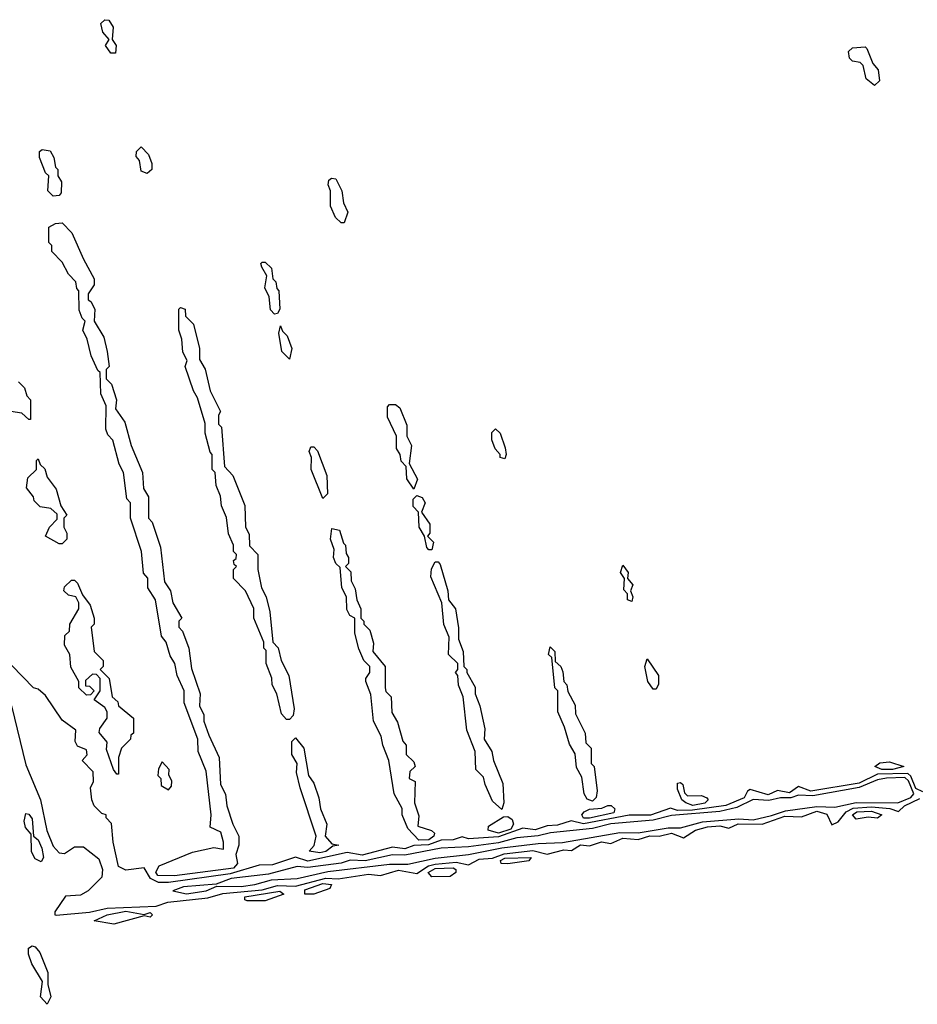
# Model space of a CAD drawing. Extents: x 2769579 to 2883812, y 684207 to 828660.
# Tile 313 of 505: x 2832914 to 2835877, y 755850 to 759100. Entities that reach past the tile are written whole.
import ezdxf

# ---------------------------------------------------------------- set-up
doc = ezdxf.new("R2010")
doc.units = 0

msp = doc.modelspace()

# ---------------------------------------------------------------- linework, layer by layer
at = {"layer": '0CON02XD'}
for points in [[(2833230, 758990), (2833225, 758990), (2833215, 758990), (2833197.5, 759015), (2833210, 759035), (2833188.3, 759058.3), (2833182.5, 759087.5), (2833195, 759100), (2833208.3, 759098.3), (2833222.5, 759075), (2833220, 759035), (2833232.5, 759015), (2833230, 758990)], [(2835735, 758882.5), (2835707.5, 758905), (2835698.3, 758948.3), (2835688.3, 758958.3), (2835663, 758963), (2835653, 758973), (2835650, 758995), (2835663, 759007), (2835705, 759010), (2835710, 759005), (2835730, 758955), (2835747.5, 758935), (2835751.7, 758898.3), (2835735, 758882.5)], [(2833335, 758592.5), (2833315, 758600), (2833310, 758635), (2833298.3, 758648.3), (2833300, 758665), (2833315, 758680), (2833340, 758655), (2833350, 758625), (2833350, 758605), (2833335, 758592.5)], [(2833025, 758517.5), (2833007.5, 758535), (2833010, 758585), (2833000, 758595), (2832980, 758645), (2832980, 758665), (2832988.3, 758671.7), (2833015, 758667.5), (2833027.5, 758645), (2833033, 758613), (2833040, 758605), (2833040, 758585), (2833052.5, 758565), (2833051.7, 758528.3), (2833045, 758520), (2833025, 758517.5)], [(2833985, 758430), (2833975, 758430), (2833957, 758447), (2833940, 758485), (2833940, 758535), (2833932.5, 758555), (2833935, 758570), (2833943, 758577), (2833957.5, 758575), (2833977.5, 758535), (2833982.5, 758495), (2833997.5, 758465), (2833985, 758430)], [(2833425, 756274.4), (2833370, 756275), (2833364.2, 756285.8), (2833375, 756306.7), (2833485, 756352.5), (2833555, 756367.5), (2833587.5, 756362.5), (2833587.5, 756385), (2833577.7, 756417.7), (2833542.5, 756435), (2833546.7, 756475), (2833529.3, 756619.3), (2833503.3, 756685), (2833502.5, 756725), (2833456.7, 756845), (2833456.7, 756885), (2833433.8, 756935), (2833426.7, 756975), (2833410.5, 757000.5), (2833397.5, 757045), (2833382.5, 757065), (2833362.5, 757185), (2833337.5, 757225), (2833337, 757257), (2833323, 757273), (2833316.7, 757345), (2833280, 757455), (2833280, 757505), (2833268.3, 757518.3), (2833257.5, 757605), (2833243, 757633), (2833221.7, 757711.7), (2833205, 757730), (2833198.3, 757748.3), (2833200, 757825), (2833182.5, 757865), (2833180, 757935), (2833171.7, 757941.7), (2833150.5, 757990.5), (2833137.5, 758045), (2833122.5, 758075), (2833130, 758105), (2833120, 758115), (2833110.7, 758140.7), (2833110, 758205), (2833103, 758213), (2833100, 758235), (2833075, 758260), (2833055, 758300), (2833020, 758335), (2833020, 758355), (2833010, 758365), (2833010, 758415), (2833033, 758427), (2833055, 758430), (2833086.1, 758396.1), (2833125, 758310), (2833160, 758245), (2833160, 758225), (2833140, 758195), (2833140, 758175), (2833149.3, 758169.3), (2833162.5, 758145), (2833160, 758105), (2833191.7, 758051.7), (2833203.3, 758005), (2833210, 757955), (2833200, 757945), (2833200, 757915), (2833217, 757897), (2833233.3, 757845), (2833230, 757815), (2833261.7, 757771.7), (2833282.5, 757695), (2833320, 757605), (2833323, 757553), (2833340, 757525), (2833340, 757455), (2833351.7, 757441.7), (2833379.3, 757359.3), (2833392.5, 757245), (2833412.5, 757215), (2833420, 757175), (2833450, 757125), (2833440, 757115), (2833440, 757095), (2833451.7, 757081.7), (2833472.5, 757025), (2833481.7, 756958.3), (2833510, 756875), (2833507.5, 756835), (2833522.5, 756805), (2833522.5, 756785), (2833538.3, 756738.3), (2833572.5, 756665), (2833577.5, 756575), (2833593.3, 756543.3), (2833597.5, 756505), (2833617.5, 756445), (2833637.5, 756405), (2833637.5, 756375), (2833627.5, 756345), (2833632.9, 756315), (2833620.2, 756299.8), (2833425, 756274.4)], [(2833755, 758127.5), (2833742, 758142), (2833737.5, 758185), (2833723.3, 758215), (2833730, 758255), (2833713, 758283), (2833710, 758295), (2833715, 758300), (2833725, 758300), (2833745, 758280), (2833750, 758245), (2833760, 758235), (2833763, 758213), (2833770, 758205), (2833772.5, 758145), (2833765, 758130), (2833755, 758127.5)], [(2833805, 756790), (2833795, 756790), (2833778.3, 756808.3), (2833762.5, 756875), (2833747.5, 756905), (2833746.4, 756926.4), (2833727.5, 756975), (2833727.5, 757017.5), (2833720, 757025), (2833720, 757045), (2833687.5, 757125), (2833687, 757157), (2833660, 757215), (2833620, 757255), (2833620, 757285), (2833630, 757295), (2833621.7, 757301.7), (2833620, 757315), (2833628.3, 757321.7), (2833630, 757335), (2833620, 757345), (2833620, 757365), (2833603, 757403), (2833597, 757457), (2833580, 757495), (2833577, 757527), (2833563, 757563), (2833560, 757605), (2833550, 757615), (2833550, 757665), (2833543, 757673), (2833526.7, 757735), (2833527, 757767), (2833501.7, 757851.7), (2833487.5, 757875), (2833460, 757955), (2833467.5, 757975), (2833453, 758003), (2833450, 758045), (2833440, 758075), (2833440, 758145), (2833445, 758150), (2833460, 758145), (2833461.7, 758121.7), (2833487.5, 758095), (2833507.5, 758015), (2833508.3, 757978.3), (2833527, 757947), (2833543.3, 757875), (2833577, 757807), (2833570, 757795), (2833570, 757765), (2833580, 757755), (2833590, 757625), (2833617.5, 757595), (2833657, 757497), (2833660, 757425), (2833671.7, 757401.7), (2833673, 757363), (2833700, 757335), (2833700, 757285), (2833712.5, 757225), (2833727.5, 757195), (2833740, 757145), (2833750, 757045), (2833767, 757027), (2833777.5, 756985), (2833802.5, 756935), (2833820, 756825), (2833817, 756803), (2833805, 756790)], [(2833805, 757980), (2833780, 758005), (2833770, 758065), (2833775, 758090), (2833781.7, 758071.7), (2833797, 758057), (2833812.5, 758015), (2833805, 757980)], [(2832910, 757905), (2832930, 757885), (2832938.3, 757858.3), (2832950, 757845), (2832950, 757780)], [(2832950, 757780), (2832945, 757780), (2832921.7, 757801.7), (2832885, 757806.7)], [(2834215, 757550), (2834192.5, 757585), (2834190, 757625), (2834173, 757643), (2834170, 757665), (2834157.5, 757685), (2834157.5, 757725), (2834128.3, 757788.3), (2834128.3, 757821.7), (2834135, 757830), (2834155, 757830), (2834169.3, 757819.3), (2834191.7, 757761.7), (2834192.5, 757725), (2834207.5, 757695), (2834200, 757635), (2834227, 757583), (2834215, 757550)], [(2834515, 757650), (2834500, 757655), (2834500, 757665), (2834483, 757683), (2834473, 757713), (2834473, 757737), (2834485, 757750), (2834500, 757735), (2834517, 757687), (2834520, 757665), (2834515, 757650)], [(2833915, 757520), (2833876.7, 757615), (2833877.5, 757655), (2833870, 757675), (2833875, 757690), (2833885, 757690), (2833897, 757677), (2833927.5, 757595), (2833930, 757535), (2833915, 757520)], [(2833055, 757370), (2833045, 757370), (2833000, 757395), (2833012.5, 757425), (2833038.3, 757451.7), (2833038.3, 757468.3), (2833017, 757487), (2832981.7, 757491.7), (2832961.7, 757511.7), (2832960, 757525), (2832936.7, 757555), (2832941.7, 757588.3), (2832970, 757615), (2832970, 757645), (2832975, 757650), (2832981.7, 757631.7), (2832997, 757617), (2833005, 757590), (2833035, 757550), (2833050, 757495), (2833070, 757465), (2833060, 757455), (2833060, 757425), (2833070, 757405), (2833070, 757385), (2833055, 757370)], [(2834275, 757350), (2834265, 757350), (2834258.3, 757358.3), (2834250, 757395), (2834232.5, 757425), (2834230, 757475), (2834213, 757493), (2834213, 757517), (2834225, 757530), (2834243, 757523), (2834252.5, 757505), (2834240, 757475), (2834267.5, 757435), (2834267.5, 757405), (2834260, 757395), (2834280, 757375), (2834275, 757350)], [(2834231.5, 756391.5), (2834195, 756430), (2834176.7, 756475), (2834176.4, 756496.4), (2834150, 756545), (2834132.5, 756655), (2834112.5, 756705), (2834107.5, 756735), (2834082.5, 756785), (2834073, 756873), (2834056.7, 756915), (2834056.7, 756925), (2834070, 756945), (2834070, 756965), (2834050, 756985), (2834033.6, 757023.6), (2834020, 757075), (2834020, 757125), (2834003.6, 757133.6), (2833993.6, 757153.6), (2833992.5, 757195), (2833977.5, 757225), (2833971.7, 757291.7), (2833957.5, 757305), (2833950, 757325), (2833951.7, 757351.7), (2833940, 757385), (2833945, 757420), (2833970, 757415), (2833982.5, 757372.5), (2833990, 757365), (2833991.7, 757338.3), (2834000, 757325), (2834000, 757305), (2833990, 757295), (2834007, 757277), (2834008.3, 757248.3), (2834021.7, 757221.7), (2834027.5, 757185), (2834040, 757155), (2834040, 757125), (2834050, 757115), (2834050, 757105), (2834070, 757085), (2834081.7, 757041.7), (2834080, 757015), (2834120, 756965), (2834120, 756895), (2834123, 756883), (2834140, 756865), (2834143, 756813), (2834161.7, 756781.7), (2834178.3, 756718.3), (2834190, 756705), (2834190, 756675), (2834215, 756650), (2834220, 756635), (2834201.7, 756618.3), (2834200, 756595), (2834220, 756585), (2834217.5, 756515), (2834231.7, 756471.7), (2834228.3, 756438.3), (2834273.9, 756423.9), (2834283.3, 756415), (2834281.2, 756405), (2834265, 756392.7), (2834231.5, 756391.5)], [(2834505, 756492.5), (2834475, 756520), (2834450, 756575), (2834445, 756600), (2834420, 756625), (2834417.5, 756685), (2834390, 756755), (2834377.5, 756865), (2834363, 756903), (2834360, 756935), (2834352.5, 756945), (2834360, 756955), (2834360, 756975), (2834330, 757005), (2834331.7, 757061.7), (2834313.6, 757103.6), (2834307.5, 757175), (2834270.7, 757260.7), (2834273, 757287), (2834285, 757310), (2834295, 757310), (2834301.7, 757301.7), (2834327.5, 757215), (2834330, 757185), (2834352.5, 757155), (2834363, 757093), (2834362.5, 757055), (2834377.5, 757015), (2834380, 756965), (2834390, 756955), (2834390, 756945), (2834417, 756897), (2834417.5, 756875), (2834433.3, 756835), (2834449.3, 756759.3), (2834447.5, 756725), (2834472.5, 756685), (2834477.5, 756655), (2834509.3, 756579.3), (2834512.5, 756515), (2834505, 756492.5)], [(2834935, 757180), (2834920, 757185), (2834920, 757205), (2834908.3, 757218.3), (2834910, 757255), (2834897.5, 757275), (2834905, 757300), (2834922.5, 757275), (2834920, 757255), (2834937.5, 757235), (2834930, 757215), (2834937.5, 757195), (2834935, 757180)], [(2833240, 756610), (2833235, 756610), (2833223.8, 756625), (2833200.7, 756690.7), (2833202.5, 756715), (2833177, 756747), (2833179.3, 756760.7), (2833202.5, 756795), (2833202.5, 756815), (2833195, 756830), (2833160, 756855), (2833180, 756885), (2833180, 756925), (2833168.3, 756938.3), (2833155, 756940), (2833131.7, 756918.3), (2833131.7, 756901.7), (2833145, 756900), (2833160, 756885), (2833148.3, 756871.7), (2833135, 756870), (2833110, 756895), (2833110, 756915), (2833083, 756963), (2833080, 757005), (2833062.5, 757035), (2833063, 757067), (2833078.3, 757081.7), (2833080, 757105), (2833110, 757155), (2833110, 757175), (2833100, 757195), (2833075, 757200), (2833060, 757215), (2833061.7, 757228.3), (2833085, 757250), (2833095, 757250), (2833105, 757240), (2833121.7, 757201.7), (2833147, 757167), (2833160, 757125), (2833160, 757105), (2833150, 757095), (2833160, 757015), (2833190, 756985), (2833190, 756965), (2833180, 756955), (2833210, 756925), (2833220, 756865), (2833238.3, 756848.3), (2833240, 756835), (2833290, 756795), (2833290, 756745), (2833281.7, 756738.3), (2833280, 756725), (2833250, 756695), (2833240, 756665), (2833240, 756610)], [(2834805, 756520), (2834787, 756527), (2834777.5, 756545), (2834769.3, 756599.3), (2834751.7, 756631.7), (2834747, 756677), (2834728.3, 756708.3), (2834712.5, 756765), (2834690, 756815), (2834690, 756885), (2834680, 756895), (2834670, 756995), (2834660, 757005), (2834665, 757030), (2834680, 757015), (2834681.7, 756981.7), (2834700, 756965), (2834707, 756947), (2834710, 756915), (2834720, 756905), (2834723, 756883), (2834747, 756837), (2834748.3, 756808.3), (2834780, 756745), (2834783, 756713), (2834800, 756695), (2834800, 756645), (2834810, 756635), (2834820, 756555), (2834817, 756533), (2834805, 756520)], [(2835015, 756890), (2835005, 756890), (2834987.5, 756915), (2834977.5, 756965), (2834985, 756990), (2835022.5, 756935), (2835023, 756907), (2835015, 756890)], [(2835895, 756551.1), (2835872.3, 756562.3), (2835855, 756602.9), (2835845, 756612.1), (2835745, 756610), (2835685, 756580), (2835525, 756553.3), (2835485, 756568.6), (2835455, 756547.9), (2835415, 756555.8), (2835385, 756541.8), (2835325, 756558.8), (2835316.1, 756553.9), (2835305, 756531.4), (2835245, 756506), (2835135, 756491.3), (2835085, 756490), (2835062.7, 756497.3), (2834996, 756474), (2834925.5, 756474.5), (2834775, 756445.4), (2834734.1, 756455.9), (2834688.8, 756441.2), (2834655, 756438.9), (2834615, 756425.4), (2834575, 756431.9), (2834495, 756402.5), (2834395, 756395.7), (2834375, 756402.5), (2834345, 756392.5), (2834305, 756391.9), (2834263.5, 756376.5), (2834215, 756374.5), (2834185, 756362.9), (2834145, 756368.6), (2834045, 756342.3), (2833995, 756350.6), (2833865, 756322.9), (2833825, 756336), (2833749.1, 756310.9), (2833705, 756309.4), (2833609.3, 756280.7), (2833405, 756251.8), (2833372.2, 756252.2), (2833345.7, 756265), (2833325, 756300), (2833265, 756293.3), (2833240, 756305), (2833222.5, 756385), (2833217, 756447), (2833200, 756465), (2833200, 756475), (2833185, 756480), (2833160, 756505), (2833152.5, 756525), (2833147.5, 756565), (2833157.5, 756585), (2833157, 756617), (2833120, 756655), (2833137, 756673), (2833135, 756690), (2833105, 756702.5), (2833097, 756717), (2833100, 756755), (2833055, 756787.5), (2832999.3, 756869.3), (2832975, 756890), (2832960, 756895), (2832888.3, 756968.3)], [(2832887.5, 756835), (2832935, 756640), (2832983.3, 756525), (2833004.2, 756424.2), (2833025, 756372.5), (2833045, 756350), (2833061.7, 756348.3), (2833095, 756370), (2833125, 756370), (2833175, 756330), (2833187.5, 756295), (2833185, 756270), (2833140, 756225), (2833115, 756210), (2833065, 756207.5), (2833030, 756155), (2833030, 756145), (2833035, 756144)], [(2833905, 756350), (2833870, 756355), (2833885.9, 756374.1), (2833893.3, 756405), (2833840, 756565), (2833827.5, 756615), (2833830, 756645), (2833812.5, 756675), (2833812.5, 756717.5), (2833825, 756730), (2833852.5, 756695), (2833867.5, 756605), (2833885, 756580), (2833901.7, 756531.7), (2833907.5, 756495), (2833927.5, 756445), (2833922.5, 756405), (2833945, 756380), (2833967.5, 756375), (2833948.3, 756371.7), (2833925, 756354.4), (2833905, 756350)], [(2833405, 756557.5), (2833415, 756570), (2833416.4, 756586.4), (2833407, 756607), (2833407.5, 756625), (2833385, 756650), (2833373, 756627), (2833370, 756605), (2833380, 756595), (2833381.7, 756571.7), (2833405, 756557.5)], [(2835795, 756624.6), (2835760, 756625), (2835736.7, 756635), (2835752.9, 756647.1), (2835785, 756650), (2835832.5, 756635), (2835795, 756624.6)], [(2833465, 756214.3), (2833530, 756225), (2833565, 756240), (2833645, 756239.2), (2833690, 756245), (2833745, 756261.2), (2833830, 756265), (2833931.7, 756288.3), (2834135, 756312.5), (2834195, 756312.5), (2834285, 756332.9), (2834395, 756344.2), (2834505, 756366.7), (2834625, 756381.2), (2834705.7, 756384.3), (2834895, 756417.5), (2834955, 756416), (2835055, 756432.2), (2835095, 756432.5), (2835168.1, 756451.9), (2835287.6, 756462.4), (2835335, 756458.6), (2835395, 756472.9), (2835441.3, 756488.7), (2835545, 756502.7), (2835605, 756500.8), (2835675, 756515.6), (2835812.5, 756515), (2835855, 756532.2), (2835865.7, 756545), (2835847.6, 756587.6), (2835835, 756598.8), (2835775, 756596.2), (2835745, 756591.4), (2835685, 756565.4), (2835531.7, 756538.3), (2835485, 756540.8), (2835458.9, 756531.1), (2835425, 756531.4), (2835386.8, 756523.2), (2835335, 756525.8), (2835280.9, 756499.1), (2835225, 756486.5), (2835065, 756472.9), (2835005, 756457.8), (2834865, 756445.4), (2834805, 756430.8), (2834665.8, 756415.8), (2834625, 756405.7), (2834555, 756400), (2834495, 756383.3), (2834395, 756370), (2834305.8, 756365.8), (2834185, 756342), (2834145, 756343.8), (2834055, 756323.3), (2834005, 756325.7), (2833975, 756316), (2833865, 756301.2), (2833830, 756305), (2833735, 756280), (2833612.5, 756265), (2833563, 756247), (2833455, 756237.5), (2833420, 756225), (2833465, 756214.3)], [(2835135.7, 756505.7), (2835112.5, 756515), (2835100, 756525), (2835085, 756560), (2835085, 756580), (2835095, 756582.5), (2835102.5, 756575), (2835108.3, 756548.3), (2835118.3, 756538.3), (2835165, 756539.2), (2835182, 756532), (2835186.7, 756525), (2835175, 756513.5), (2835135.7, 756505.7)], [(2833035, 756144), (2833145, 756154.3), (2833202.7, 756167.3), (2833365, 756174.4), (2833403, 756187), (2833535, 756200.9), (2833585, 756215.4), (2833715, 756228.2), (2833765, 756242.3), (2833825, 756240.5), (2833925, 756266.1), (2833965.5, 756264.5), (2834065, 756279.1), (2834105, 756275.7), (2834165, 756292.5), (2834225, 756282), (2834263, 756307), (2834285, 756312.7), (2834355, 756319.1), (2834395, 756310), (2834430.7, 756329.3), (2834475, 756331.9), (2834512.9, 756347.1), (2834607.7, 756357.7), (2834655, 756346), (2834709.8, 756359.8), (2834735, 756357.5), (2834765, 756376.4), (2834795, 756372.9), (2834834, 756386), (2834865, 756380.8), (2834905, 756398.8), (2834955, 756394.4), (2834994.1, 756405.9), (2835025, 756405.5), (2835065, 756414.6), (2835105, 756400), (2835144.7, 756425.3), (2835184, 756436), (2835225, 756438.8), (2835255, 756431.4), (2835285, 756446), (2835365, 756444.5), (2835439.3, 756470.7), (2835495, 756468.9), (2835545, 756487.3), (2835577.7, 756477.7), (2835595, 756442.5), (2835615, 756452.5), (2835642, 756485), (2835665, 756497.7), (2835725, 756502.2), (2835786, 756496), (2835815, 756486.2), (2835834.7, 756505.3), (2835885, 756529.5)], [(2834774.5, 756464.5), (2834770, 756475), (2834776.7, 756485), (2834795, 756493.8), (2834835, 756497.5), (2834855, 756506.7), (2834866, 756506), (2834878.8, 756495), (2834875, 756482.5), (2834795, 756464.6), (2834774.5, 756464.5)], [(2832985, 756320), (2832965, 756330), (2832953.6, 756353.6), (2832951.7, 756411.7), (2832933.9, 756433.9), (2832928.8, 756455), (2832935, 756480), (2832945, 756477.5), (2832955, 756462.5), (2832960, 756405), (2832975, 756392.5), (2832987.5, 756365), (2832992.5, 756335), (2832985, 756320)], [(2834495, 756414.7), (2834460, 756425), (2834461.7, 756438.3), (2834510.7, 756469.3), (2834525, 756470), (2834539.7, 756459.7), (2834544.3, 756445), (2834535, 756427.8), (2834495, 756414.7)], [(2835675, 756461.4), (2835662.9, 756475), (2835677.5, 756485), (2835725, 756487.3), (2835760, 756475), (2835745, 756464.3), (2835715, 756467.5), (2835675, 756461.4)], [(2834525, 756314.2), (2834503.8, 756315), (2834500.8, 756325), (2834515, 756332.9), (2834602.5, 756335), (2834595, 756324), (2834525, 756314.2)], [(2834275, 756270.8), (2834262.9, 756285), (2834285, 756298.5), (2834345, 756300), (2834353.8, 756295), (2834353.8, 756285), (2834335, 756272), (2834275, 756270.8)], [(2833885, 756213.3), (2833855, 756213.3), (2833855, 756228), (2833915, 756248.5), (2833943.3, 756245), (2833937.5, 756232.5), (2833885, 756213.3)], [(2833665, 756191.2), (2833657.5, 756195), (2833657.5, 756205), (2833773.3, 756223.3), (2833786.1, 756213.9), (2833725, 756192), (2833665, 756191.2)], [(2833225, 756114.2), (2833160, 756125), (2833202.5, 756145), (2833265, 756156.9), (2833325, 756146.7), (2833345, 756152.5), (2833352.5, 756145), (2833345, 756137.5), (2833325, 756142.5), (2833225, 756114.2)], [(2833005, 755850), (2832983.3, 755875), (2832990, 755925), (2832953.9, 755983.9), (2832943.3, 756015), (2832943.3, 756035), (2832955, 756042.5), (2832965, 756040), (2832980.7, 756020.7), (2833007.5, 755955), (2833007.5, 755915), (2833017.5, 755875), (2833005, 755850)]]:
    msp.add_lwpolyline(points, dxfattribs=at)

doc.saveas('drawing.dxf')
